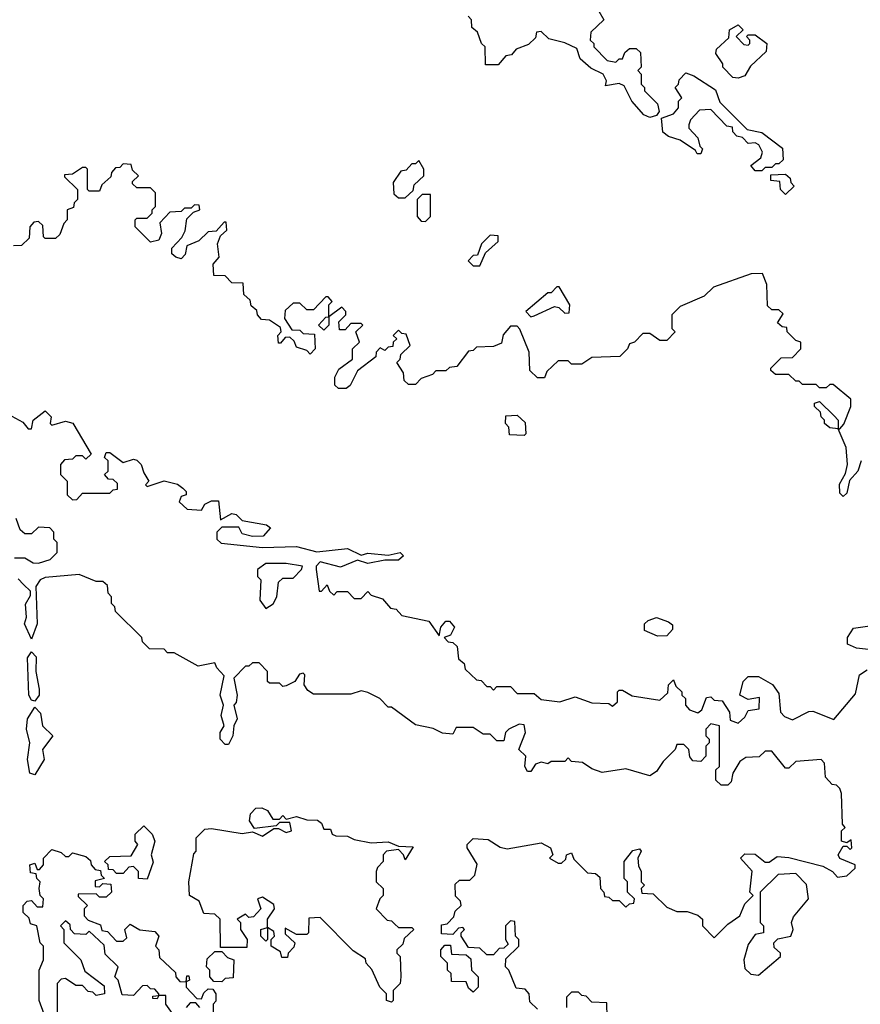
# Model space of a CAD drawing. Extents: x 2737310 to 2869991, y 870230 to 1012730.
# Tile 436 of 479: x 2819750 to 2822225, y 926174 to 929075. Entities that reach past the tile are written whole.
import ezdxf

# ---------------------------------------------------------------- set-up
doc = ezdxf.new("R2010")
doc.units = 0

msp = doc.modelspace()

# ---------------------------------------------------------------- linework, layer by layer
at = {"layer": '0CON02XD'}
for points in [[(2821625, 928792.5), (2821605, 928786.7), (2821587.5, 928795), (2821552.5, 928835), (2821530, 928880), (2821515, 928887.5), (2821475, 928880), (2821477.5, 928895), (2821467.5, 928915), (2821431.7, 928931.7), (2821400, 928960), (2821390, 928990), (2821355, 929006.7), (2821308.3, 929018.3), (2821285, 929040), (2821271.7, 929038.3), (2821268.3, 929021.7), (2821248.3, 929001.7), (2821211.7, 928988.3), (2821198.3, 928971.7), (2821181.7, 928968.3), (2821158.3, 928941.7), (2821121.7, 928941.7), (2821120, 928995), (2821110, 929005), (2821098.3, 929038.3), (2821081.7, 929051.7), (2821080, 929075), (2821070, 929085)], [(2821455, 929100), (2821470, 929075), (2821431.7, 929038.3), (2821430, 929015), (2821440, 929005), (2821440, 928995), (2821480, 928955), (2821505, 928950), (2821515, 928960), (2821525, 928960), (2821531.7, 928978.3), (2821545, 928990), (2821565, 928990), (2821578.3, 928978.3), (2821580, 928935), (2821570, 928925), (2821580, 928915), (2821580, 928885), (2821590, 928875), (2821590, 928865), (2821627.5, 928827.5), (2821632.5, 928805), (2821625, 928792.5)], [(2821865, 928902.5), (2821850, 928905), (2821820, 928935), (2821820, 928945), (2821800, 928975), (2821801.7, 928988.3), (2821838.3, 929021.7), (2821840, 929045), (2821865, 929060), (2821880, 929045), (2821860, 929025), (2821881.7, 929001.7), (2821895, 929000), (2821900, 929005), (2821900, 929015), (2821890, 929025), (2821895, 929030), (2821915, 929030), (2821950, 929005), (2821948.3, 928981.7), (2821901.7, 928938.3), (2821885, 928910), (2821865, 928902.5)], [(2821935, 928630), (2821915, 928630), (2821902.5, 928645), (2821931.7, 928668.3), (2821937.5, 928685), (2821926.4, 928706.4), (2821915, 928712.5), (2821895, 928710), (2821878.3, 928728.3), (2821861.7, 928731.7), (2821850, 928745), (2821848.3, 928758.3), (2821831.7, 928761.7), (2821785, 928810), (2821751.7, 928808.3), (2821725, 928780), (2821720, 928765), (2821720, 928755), (2821747, 928727), (2821752.5, 928702.5), (2821760, 928695), (2821755, 928680), (2821745, 928680), (2821740, 928690), (2821695, 928720), (2821660.5, 928730.5), (2821643.8, 928743.8), (2821640, 928785), (2821675, 928797.5), (2821690, 928815), (2821690, 928835), (2821700, 928845), (2821680, 928875), (2821690, 928885), (2821691.7, 928898.3), (2821711.7, 928918.3), (2821735, 928910), (2821798.3, 928868.3), (2821811.7, 928831.7), (2821891.7, 928751.7), (2821935, 928742.5), (2821996.1, 928696.1), (2821998.3, 928661.7), (2821985, 928650), (2821975, 928650), (2821965, 928640), (2821945, 928640), (2821935, 928630)], [(2822227.5, 927775), (2822217.5, 927745), (2822193, 927717), (2822185, 927680), (2822175, 927670), (2822165, 927680), (2822163.6, 927706.4), (2822181.7, 927738.3), (2822187.5, 927765), (2822183.3, 927815), (2822160, 927870), (2822135, 927872.5), (2822120, 927885), (2822120, 927895), (2822110, 927905), (2822108.3, 927918.3), (2822090, 927935), (2822090, 927945), (2822105, 927950), (2822148.3, 927908.3), (2822160, 927895), (2822160, 927870), (2822165, 927870), (2822176.7, 927883.3), (2822197.5, 927935), (2822197, 927957), (2822145, 928000), (2822135, 928000), (2822125, 927990), (2822105, 927990), (2822095, 928000), (2822055, 928000), (2822045, 928010), (2822035, 928010), (2822015, 928030), (2821975, 928030), (2821961.7, 928041.7), (2821961.7, 928048.3), (2821991.7, 928078.3), (2822025, 928080), (2822050, 928105), (2822050, 928125), (2822035, 928130), (2822010, 928155), (2822008.3, 928168.3), (2821995, 928170), (2821981.7, 928181.7), (2821998.3, 928208.3), (2821985, 928220), (2821965, 928220), (2821951.7, 928231.7), (2821950, 928295), (2821937, 928327), (2821903.6, 928326.4), (2821793, 928287), (2821765, 928260), (2821695, 928230), (2821670, 928205), (2821670, 928165), (2821680, 928155), (2821655, 928130), (2821635, 928130), (2821605, 928150), (2821585, 928150), (2821560, 928125), (2821545, 928120), (2821540, 928105), (2821517, 928083), (2821435, 928080), (2821405, 928060), (2821375, 928060), (2821365, 928070), (2821335, 928070), (2821301.7, 928038.3), (2821295, 928020), (2821275, 928020), (2821251.7, 928041.7), (2821250, 928095), (2821223, 928163), (2821215, 928172.5), (2821195, 928172.5), (2821173, 928147), (2821168.3, 928121.7), (2821145, 928112.5), (2821095, 928110), (2821085, 928100), (2821071.7, 928098.3), (2821037, 928053), (2821015, 928050), (2821005, 928040), (2820975, 928040), (2820965, 928030), (2820931.7, 928018.3), (2820915, 928000), (2820895, 928000), (2820881.7, 928011.7), (2820880, 928035), (2820860, 928065), (2820870, 928075), (2820871.7, 928088.3), (2820900, 928115), (2820888.3, 928148.3), (2820875, 928150), (2820865, 928160), (2820850, 928145), (2820860, 928135), (2820850, 928125), (2820848.3, 928111.7), (2820835, 928110), (2820825, 928100), (2820811.7, 928108.3), (2820800, 928095), (2820798.3, 928081.7), (2820745, 928040), (2820723, 927997), (2820711.7, 927988.3), (2820688.3, 927988.3), (2820678.3, 927998.3), (2820678.3, 928021.7), (2820690, 928045), (2820730, 928075), (2820730, 928105), (2820750, 928125), (2820740, 928155), (2820760, 928175), (2820755, 928180), (2820725, 928180), (2820708.3, 928161.7), (2820691.7, 928161.7), (2820690, 928185), (2820710, 928205), (2820710, 928215), (2820698.3, 928228.3), (2820660, 928200), (2820660, 928175), (2820645, 928160), (2820630, 928175), (2820651.7, 928198.3), (2820660, 928200), (2820660, 928235), (2820670, 928245), (2820658.3, 928258.3), (2820651.7, 928258.3), (2820615, 928220), (2820595, 928220), (2820575, 928240), (2820555, 928240), (2820531.7, 928218.3), (2820530, 928195), (2820551.7, 928161.7), (2820575, 928160), (2820585, 928150), (2820618.3, 928148.3), (2820620, 928105), (2820605, 928090), (2820595, 928100), (2820565, 928110), (2820558.3, 928128.3), (2820545, 928140), (2820531.7, 928138.3), (2820518.3, 928121.7), (2820511.7, 928121.7), (2820510, 928145), (2820520, 928155), (2820518.3, 928168.3), (2820485, 928190), (2820461.7, 928191.7), (2820450, 928205), (2820448.3, 928218.3), (2820431.7, 928231.7), (2820428.3, 928248.3), (2820410, 928265), (2820408.3, 928298.3), (2820375, 928300), (2820355, 928320), (2820321.7, 928321.7), (2820320, 928355), (2820337.5, 928375), (2820332.5, 928415), (2820341.7, 928438.3), (2820360, 928455), (2820358.3, 928478.3), (2820351.7, 928478.3), (2820328.3, 928451.7), (2820305, 928450), (2820277, 928423), (2820241.7, 928408.3), (2820237, 928383), (2820225, 928370), (2820210, 928375), (2820197.5, 928385), (2820198.3, 928401.7), (2820227, 928433), (2820237, 928453), (2820241.7, 928488.3), (2820261.7, 928508.3), (2820280, 928515), (2820278.3, 928528.3), (2820265, 928530), (2820255, 928520), (2820235, 928520), (2820225, 928510), (2820191.7, 928508.3), (2820163, 928477), (2820167.5, 928445), (2820160, 928425), (2820135, 928420), (2820090, 928465), (2820090, 928485), (2820095, 928490), (2820125, 928490), (2820140, 928505), (2820140, 928515), (2820150, 928525), (2820150, 928565), (2820135, 928580), (2820095, 928580), (2820081.7, 928591.7), (2820081.7, 928598.3), (2820100, 928615), (2820081.7, 928631.7), (2820078.3, 928648.3), (2820055, 928650), (2820045, 928640), (2820031.7, 928638.3), (2820020, 928625), (2820018.3, 928611.7), (2819991.7, 928588.3), (2819985, 928570), (2819955, 928570), (2819950, 928575), (2819950, 928635), (2819945, 928640), (2819935, 928640), (2819905, 928620), (2819881.7, 928618.3), (2819881.7, 928611.7), (2819920, 928575), (2819920, 928545), (2819910, 928535), (2819908.3, 928521.7), (2819890, 928515), (2819890, 928485), (2819880, 928475), (2819868.3, 928441.7), (2819855, 928430), (2819825, 928430), (2819820, 928435), (2819818.3, 928468.3), (2819805, 928480), (2819791.7, 928478.3), (2819780, 928465), (2819778.3, 928431.7), (2819755, 928410), (2819731.7, 928408.3)], [(2820885, 928550), (2820908.3, 928571.7), (2820911.7, 928588.3), (2820940, 928615), (2820940, 928635), (2820925, 928660), (2820915, 928650), (2820905, 928650), (2820888.3, 928631.7), (2820871.7, 928628.3), (2820850, 928595), (2820851.7, 928561.7), (2820865, 928550), (2820885, 928550)], [(2822005, 928560), (2821990, 928575), (2821988.3, 928598.3), (2821961.7, 928601.7), (2821961.7, 928618.3), (2822005, 928620), (2822018.3, 928608.3), (2822020, 928595), (2822030, 928585), (2822005, 928560)], [(2820945, 928480), (2820960, 928495), (2820960, 928560), (2820935, 928560), (2820920, 928545), (2820920, 928495), (2820931.7, 928481.7), (2820945, 928480)], [(2821105, 928350), (2821121.7, 928388.3), (2821158.3, 928421.7), (2821158.3, 928438.3), (2821135, 928440), (2821110, 928415), (2821098.3, 928381.7), (2821085, 928380), (2821070, 928365), (2821085, 928350), (2821105, 928350)], [(2821255, 928200), (2821265, 928202.5), (2821325, 928230), (2821337, 928227), (2821355, 928210), (2821368.3, 928211.7), (2821370, 928235), (2821338.3, 928288.3), (2821331.7, 928288.3), (2821315, 928270), (2821305, 928270), (2821240, 928215), (2821255, 928200)], [(2819727, 927907), (2819759.3, 927889.3), (2819775, 927870), (2819785, 927870), (2819790, 927895), (2819825, 927922.5), (2819842.5, 927905), (2819840, 927885), (2819845, 927880), (2819885, 927892.5), (2819906.4, 927886.4), (2819960, 927795), (2819945, 927780), (2819935, 927790), (2819915, 927790), (2819905, 927780), (2819881.7, 927778.3), (2819870, 927765), (2819870, 927735), (2819890, 927715), (2819890, 927675), (2819905, 927660), (2819918.3, 927661.7), (2819935, 927680), (2820015, 927680), (2820025, 927690), (2820038.3, 927691.7), (2820038.3, 927708.3), (2820025, 927720), (2820011.7, 927721.7), (2820000, 927735), (2820010, 927745), (2820010, 927775), (2820000, 927785), (2820005, 927800), (2820015, 927800), (2820055, 927770), (2820085, 927780), (2820095, 927777.5), (2820107.5, 927765), (2820115, 927740)], [(2821235, 927850), (2821191.7, 927851.7), (2821190, 927875), (2821180, 927885), (2821181.7, 927908.3), (2821215, 927910), (2821238.3, 927888.3), (2821240, 927855), (2821235, 927850)], [(2820115, 927740), (2820130, 927715), (2820120, 927705), (2820125, 927700), (2820175, 927716.7), (2820215, 927706.7), (2820230, 927695), (2820240, 927685), (2820240, 927675), (2820225, 927670), (2820220, 927655), (2820243, 927633), (2820285, 927630), (2820295, 927647.5), (2820315, 927657.5), (2820335, 927657.5), (2820341.7, 927601.7), (2820375, 927620), (2820387, 927617), (2820405, 927600), (2820477, 927587), (2820488.3, 927578.3), (2820467, 927553), (2820435, 927552.5), (2820405, 927560), (2820395, 927580), (2820345, 927580), (2820330, 927565), (2820330, 927545), (2820343, 927533), (2820465, 927520), (2820565, 927522.5), (2820625, 927507.5), (2820715, 927516.7), (2820755, 927497.5), (2820775, 927503.3), (2820835, 927497.5), (2820870, 927505), (2820880, 927495), (2820865, 927482.5), (2820825, 927482.5), (2820775, 927472.5), (2820745, 927482.5), (2820695, 927462.5), (2820635, 927477.5), (2820623.3, 927465), (2820622.5, 927455), (2820631.7, 927391.7), (2820638.3, 927391.7), (2820655, 927410), (2820661.7, 927391.7), (2820675, 927380), (2820685, 927390), (2820715, 927390), (2820735, 927370), (2820755, 927370), (2820775, 927390), (2820785, 927380), (2820818.3, 927368.3), (2820841.7, 927341.7), (2820858.3, 927338.3), (2820875, 927320), (2820955, 927302.5), (2820985, 927260), (2820990, 927285), (2821005, 927302.5), (2821015, 927302.5), (2821030, 927285), (2821018.3, 927261.7), (2821000, 927255), (2821011.7, 927241.7), (2821025, 927240), (2821038.3, 927228.3), (2821041.7, 927191.7), (2821058.3, 927178.3), (2821061.7, 927161.7), (2821095, 927130), (2821108.3, 927128.3), (2821125, 927110), (2821135, 927110), (2821145, 927100), (2821155, 927110), (2821195, 927110), (2821215, 927090), (2821265, 927090), (2821285, 927072.5), (2821340, 927065), (2821385, 927080), (2821435, 927062.5), (2821485, 927060), (2821495, 927052.5), (2821510, 927065), (2821510, 927095), (2821515, 927100), (2821525, 927100), (2821553, 927083), (2821635, 927070), (2821658.3, 927091.7), (2821660, 927115), (2821675, 927130), (2821681.7, 927111.7), (2821700, 927095), (2821700, 927085), (2821710, 927075), (2821710, 927055), (2821721.7, 927041.7), (2821747, 927033), (2821758.3, 927041.7), (2821771.7, 927078.3), (2821785, 927080), (2821795, 927070), (2821818.3, 927068.3), (2821840, 927035), (2821841.7, 927011.7), (2821865, 927002.5), (2821885, 927020), (2821895, 927040), (2821927.5, 927045), (2821928.3, 927078.3), (2821895, 927072.5), (2821870, 927085), (2821880, 927125), (2821895, 927140), (2821925, 927140), (2821966.4, 927116.4), (2821985, 927090), (2821990, 927035), (2822001.7, 927021.7), (2822025, 927012.5), (2822073, 927037), (2822085, 927037.5), (2822147, 927013), (2822210.7, 927089.3), (2822222.5, 927145), (2822245, 927160)], [(2819735, 927490), (2819765, 927490), (2819790, 927475), (2819805, 927473.8), (2819840, 927485), (2819860, 927505), (2819860, 927535), (2819850, 927545), (2819850, 927565), (2819838.3, 927578.3), (2819805, 927580), (2819785, 927560), (2819765, 927560), (2819751.7, 927571.7), (2819740, 927605)], [(2820475, 927340), (2820496.4, 927353.6), (2820507.5, 927375), (2820511.7, 927418.3), (2820525, 927430), (2820555, 927430), (2820580, 927455), (2820582.5, 927465), (2820535, 927472.5), (2820475, 927472.5), (2820450, 927455), (2820450, 927435), (2820460, 927425), (2820457.5, 927365), (2820475, 927340)], [(2821275, 926160), (2821251.7, 926181.7), (2821250, 926205), (2821238.3, 926218.3), (2821211.7, 926221.7), (2821190, 926275), (2821180, 926285), (2821181.7, 926308.3), (2821220, 926345), (2821220, 926365), (2821210, 926375), (2821208.3, 926418.3), (2821195, 926420), (2821180, 926405), (2821180, 926365), (2821188.3, 926351.7), (2821175, 926340), (2821161.7, 926338.3), (2821145, 926320), (2821125, 926320), (2821105, 926340), (2821071.7, 926341.7), (2821050, 926375), (2821050, 926385), (2821060, 926395), (2821055, 926400), (2821041.7, 926398.3), (2821025, 926380), (2820991.7, 926381.7), (2820991.7, 926408.3), (2821008.3, 926411.7), (2821028.3, 926431.7), (2821031.7, 926448.3), (2821050, 926465), (2821048.3, 926478.3), (2821033, 926493), (2821031.7, 926528.3), (2821045, 926540), (2821075, 926540), (2821090, 926555), (2821097, 926587), (2821067.5, 926635), (2821067.5, 926645), (2821085, 926662.5), (2821129.3, 926659.3), (2821165, 926637.5), (2821185, 926632.5), (2821285, 926650), (2821312.5, 926635), (2821320, 926615), (2821310, 926605), (2821335, 926590), (2821345, 926590), (2821358.3, 926601.7), (2821360, 926615), (2821375, 926620), (2821381.7, 926601.7), (2821421.7, 926561.7), (2821445, 926560), (2821458.3, 926548.3), (2821460, 926515), (2821470, 926505), (2821471.7, 926491.7), (2821485, 926490), (2821495, 926480), (2821515, 926480), (2821535, 926460), (2821545, 926470), (2821558.3, 926471.7), (2821560, 926485), (2821540, 926505), (2821540, 926535), (2821530, 926545), (2821530, 926595), (2821555, 926627.5), (2821575, 926632.5), (2821580, 926625), (2821570, 926605), (2821571.7, 926581.7), (2821580, 926565), (2821580, 926535), (2821590, 926525), (2821580, 926515), (2821581.7, 926501.7), (2821615, 926500), (2821655, 926460), (2821685, 926447.5), (2821715, 926447.5), (2821747, 926437), (2821760, 926425), (2821760, 926405), (2821795, 926370), (2821835, 926410), (2821870, 926435), (2821885, 926470), (2821910, 926495), (2821900, 926505), (2821906.4, 926566.4), (2821872.5, 926605), (2821885, 926617.5), (2821915, 926616.7), (2821945, 926592.5), (2821957, 926593), (2821980.7, 926609.3), (2822015, 926606.7), (2822115, 926581.2), (2822143.3, 926565), (2822158.3, 926548.3), (2822185, 926552.5), (2822210, 926575), (2822210, 926585), (2822165, 926603.3), (2822160, 926615), (2822175, 926640), (2822185, 926640), (2822195, 926630), (2822200, 926635), (2822198.3, 926658.3), (2822185, 926650), (2822170, 926655), (2822170, 926685), (2822180, 926695), (2822172.5, 926705), (2822170, 926795), (2822165, 926810), (2822155, 926820), (2822141.7, 926821.7), (2822123, 926843), (2822120, 926885), (2822110, 926895), (2822035, 926890), (2822015, 926870), (2822005, 926870), (2821965, 926920), (2821945, 926920), (2821927, 926903), (2821888.3, 926901.7), (2821870.7, 926889.3), (2821850, 926855), (2821845, 926830), (2821835, 926820), (2821815, 926820), (2821800, 926835), (2821800, 926865), (2821810, 926875), (2821810, 926995), (2821785, 927000), (2821770, 926985), (2821770, 926965), (2821780, 926955), (2821780, 926945), (2821770, 926935), (2821770, 926905), (2821755, 926890), (2821731.7, 926891.7), (2821723, 926903), (2821720, 926925), (2821705, 926940), (2821685, 926940), (2821680, 926925), (2821645, 926890), (2821625, 926860), (2821605, 926847.5), (2821535, 926867.5), (2821465, 926857.5), (2821435, 926867.5), (2821407, 926887), (2821375, 926890), (2821365, 926900), (2821355, 926890), (2821315, 926890), (2821305, 926882.5), (2821285, 926887.5), (2821268.3, 926881.7), (2821255, 926860), (2821245, 926860), (2821237.5, 926875), (2821240, 926905), (2821220, 926925), (2821238.8, 926975), (2821235, 926997.5), (2821220.7, 926999.3), (2821190, 926985), (2821180, 926975), (2821175, 926950), (2821155, 926950), (2821135, 926970), (2821115, 926970), (2821085, 926990), (2821035, 926990), (2821025, 926970), (2820995, 926972.5), (2820967, 926987), (2820915, 926997.5), (2820845, 927050), (2820835, 927050), (2820810, 927075), (2820775, 927092.5), (2820755, 927097.5), (2820725, 927087.5), (2820615, 927087.5), (2820598.3, 927098.3), (2820587.5, 927115), (2820590, 927145), (2820585, 927150), (2820573.6, 927146.4), (2820560, 927125), (2820535, 927112.5), (2820525, 927110), (2820515, 927120), (2820485, 927120), (2820480, 927125), (2820480, 927155), (2820455, 927180), (2820435, 927180), (2820425, 927170), (2820415, 927170), (2820380, 927135), (2820390, 927085), (2820387, 927063), (2820380, 927055), (2820390, 927015), (2820380, 926995), (2820377.5, 926965), (2820365, 926940), (2820355, 926940), (2820340, 926955), (2820340, 926975), (2820352.5, 926995), (2820343.3, 927025), (2820350, 927055), (2820340, 927085), (2820351.7, 927141.7), (2820330, 927165), (2820325, 927180), (2820275, 927170), (2820205, 927210), (2820185, 927210), (2820175, 927220), (2820131.7, 927221.7), (2820111.7, 927241.7), (2820110, 927255), (2820031.7, 927331.7), (2820030, 927345), (2820020, 927355), (2820020, 927375), (2820010, 927385), (2820008.3, 927408.3), (2819995, 927420), (2819975, 927420), (2819925, 927440), (2819825, 927432), (2819810, 927425), (2819797.5, 927405), (2819801.2, 927295), (2819785, 927250), (2819763.8, 927295), (2819770, 927315), (2819767, 927353), (2819781.7, 927378.3), (2819781.7, 927391.7), (2819761.4, 927411.4), (2819745, 927428)], [(2821628.3, 927258.3), (2821590, 927275), (2821590, 927295), (2821600, 927305), (2821625, 927313.3), (2821660.7, 927300.7), (2821671.7, 927291.7), (2821671.7, 927278.3), (2821655, 927260), (2821628.3, 927258.3)], [(2822258.3, 927218.3), (2822213.6, 927223.6), (2822187.5, 927235), (2822187.5, 927255), (2822205, 927282.5), (2822260, 927290)], [(2819795, 927067.5), (2819785, 927070), (2819776.7, 927085), (2819773.3, 927195), (2819785, 927212.5), (2819798.3, 927198.3), (2819797.5, 927155), (2819807, 927103), (2819807.5, 927085), (2819795, 927067.5)], [(2819795, 926850), (2819780, 926855), (2819772.5, 926895), (2819780, 926945), (2819770, 926985), (2819772.5, 927015), (2819795, 927050), (2819811.7, 927031.7), (2819817.5, 926995), (2819847.5, 926965), (2819817.5, 926925), (2819822.5, 926895), (2819795, 926850)], [(2820845, 926180), (2820830, 926185), (2820830, 926205), (2820810, 926225), (2820787, 926277), (2820770, 926295), (2820768.3, 926308.3), (2820731.7, 926331.7), (2820635, 926430), (2820601.7, 926428.3), (2820600, 926385), (2820595, 926380), (2820565, 926380), (2820531.7, 926398.3), (2820531.7, 926381.7), (2820560, 926355), (2820557, 926343), (2820540, 926325), (2820538.3, 926311.7), (2820521.7, 926311.7), (2820518.3, 926328.3), (2820490, 926345), (2820490, 926365), (2820500, 926375), (2820498.3, 926388.3), (2820480, 926400), (2820480, 926365), (2820475, 926360), (2820460, 926375), (2820460, 926395), (2820480, 926400), (2820480, 926425), (2820500, 926455), (2820498.3, 926468.3), (2820465, 926490), (2820450, 926485), (2820460, 926455), (2820438.3, 926431.7), (2820425, 926430), (2820415, 926440), (2820390, 926425), (2820400, 926415), (2820400, 926395), (2820420, 926365), (2820418.3, 926341.7), (2820341.7, 926341.7), (2820340, 926425), (2820325, 926440), (2820291.7, 926441.7), (2820278.3, 926478.3), (2820250, 926495), (2820247.5, 926535), (2820263, 926617), (2820270, 926625), (2820270, 926665), (2820295, 926690), (2820315, 926692.5), (2820405, 926677.5), (2820435, 926682.5), (2820465, 926670), (2820498.3, 926691.7), (2820511.7, 926691.7), (2820535, 926680), (2820550, 926685), (2820545, 926710), (2820515, 926710), (2820505, 926700), (2820441.7, 926691.7), (2820426.7, 926715), (2820430, 926735), (2820445, 926752.5), (2820463, 926753), (2820480, 926745), (2820495, 926720), (2820515, 926720), (2820525, 926730), (2820535, 926720), (2820565, 926727.5), (2820595, 926717.5), (2820627, 926717), (2820638.3, 926708.3), (2820645, 926690), (2820665, 926690), (2820670, 926675), (2820680.7, 926670.7), (2820715, 926670), (2820735, 926660), (2820785, 926650), (2820835, 926652.5), (2820865, 926640), (2820908.3, 926638.3), (2820885, 926600), (2820880, 926615), (2820865, 926630), (2820830, 926625), (2820820, 926615), (2820820, 926595), (2820803, 926577), (2820800, 926565), (2820800, 926535), (2820820, 926515), (2820820, 926495), (2820810, 926485), (2820800, 926455), (2820831.7, 926421.7), (2820845, 926420), (2820855, 926410), (2820865, 926400), (2820905, 926400), (2820910, 926395), (2820881.7, 926368.3), (2820878.3, 926351.7), (2820860, 926335), (2820860, 926325), (2820870, 926315), (2820872.5, 926255), (2820870, 926235), (2820850, 926215), (2820850, 926185), (2820845, 926180)], [(2820125, 926542.5), (2820100, 926545), (2820100, 926565), (2820085, 926580), (2820071.7, 926578.3), (2820055, 926560), (2820035, 926560), (2820025, 926570), (2820011.7, 926571.7), (2820010, 926585), (2820000, 926595), (2820015, 926610), (2820078.3, 926611.7), (2820097.5, 926645), (2820090, 926655), (2820090, 926675), (2820115, 926700), (2820140, 926675), (2820147.5, 926655), (2820137.5, 926615), (2820143, 926593), (2820125, 926542.5)], [(2819822.5, 926145), (2819807.5, 926185), (2819807.5, 926275), (2819820, 926305), (2819820, 926345), (2819810, 926355), (2819800, 926405), (2819781.7, 926411.7), (2819778.3, 926428.3), (2819760, 926445), (2819760, 926465), (2819771.7, 926478.3), (2819785, 926480), (2819801.7, 926461.7), (2819818.3, 926461.7), (2819820, 926485), (2819810, 926495), (2819807.5, 926515), (2819810, 926535), (2819800, 926545), (2819798.3, 926558.3), (2819781.7, 926561.7), (2819780, 926585), (2819795, 926590), (2819801.7, 926571.7), (2819808.3, 926571.7), (2819820, 926585), (2819820, 926605), (2819845, 926630), (2819871.7, 926621.7), (2819885, 926610), (2819895, 926610), (2819905, 926620), (2819945, 926610), (2819958.3, 926598.3), (2819960, 926585), (2819971.7, 926571.7), (2819988.3, 926568.3), (2819990, 926555), (2820000, 926545), (2819971.7, 926538.3), (2819971.7, 926521.7), (2819985, 926520), (2819995, 926530), (2820018.3, 926528.3), (2820020, 926505), (2820005, 926490), (2819985, 926490), (2819975, 926500), (2819921.7, 926498.3), (2819921.7, 926491.7), (2819950, 926465), (2819940, 926455), (2819940, 926435), (2819951.7, 926421.7), (2819988.3, 926408.3), (2819991.7, 926391.7), (2820008.3, 926388.3), (2820035, 926360), (2820055, 926360), (2820065, 926370), (2820060, 926395), (2820075, 926410), (2820103.6, 926393.6), (2820148.3, 926388.3), (2820160, 926375), (2820150, 926345), (2820160, 926335), (2820161.7, 926311.7), (2820208.3, 926268.3), (2820210, 926255), (2820221.7, 926241.7), (2820240, 926240), (2820241.7, 926258.3), (2820248.3, 926258.3), (2820250, 926245), (2820240, 926240), (2820240, 926225), (2820271.7, 926191.7), (2820285, 926190), (2820291.7, 926208.3), (2820305, 926220), (2820318.3, 926218.3), (2820327.5, 926205), (2820327, 926183), (2820320, 926175), (2820320, 926135)], [(2821925, 926260), (2821990, 926315), (2821990, 926325), (2821971.7, 926341.7), (2821970, 926355), (2821982.5, 926367.5), (2822020, 926375), (2822027.5, 926395), (2822022.5, 926415), (2822028.3, 926431.7), (2822072.5, 926485), (2822067, 926527), (2822035, 926560), (2821983, 926557), (2821930, 926505), (2821930, 926415), (2821940, 926405), (2821940, 926385), (2821915, 926380), (2821895, 926350), (2821882.5, 926305), (2821885, 926280), (2821903, 926263), (2821925, 926260)], [(2820205, 926140), (2820180, 926175), (2820180, 926200), (2820160, 926200), (2820155, 926190), (2820141.7, 926191.7), (2820141.7, 926198.3), (2820160, 926200), (2820160, 926205), (2820148.3, 926218.3), (2820135, 926220), (2820125, 926230), (2820111.7, 926228.3), (2820085, 926200), (2820051.7, 926201.7), (2820040, 926245), (2820030, 926255), (2820040, 926285), (2820001.7, 926321.7), (2819998.3, 926348.3), (2819955, 926390), (2819945, 926380), (2819911.7, 926381.7), (2819900, 926395), (2819898.3, 926408.3), (2819885, 926420), (2819870, 926405), (2819880, 926395), (2819880, 926355), (2819930, 926305), (2819941.7, 926271.7), (2819998.3, 926228.3), (2820000, 926205), (2819975, 926200), (2819965, 926210), (2819951.7, 926211.7), (2819935, 926230), (2819915, 926230), (2819885, 926250), (2819871.7, 926248.3), (2819860, 926235), (2819860, 926135)], [(2820345, 926240), (2820321.7, 926241.7), (2820310, 926255), (2820310, 926275), (2820300, 926285), (2820301.7, 926308.3), (2820325, 926330), (2820345, 926330), (2820361.7, 926311.7), (2820380, 926305), (2820378.3, 926251.7), (2820355, 926250), (2820345, 926240)], [(2821085, 926210), (2821071.7, 926221.7), (2821065, 926240), (2821021.7, 926241.7), (2821020, 926265), (2821010, 926275), (2821010, 926295), (2820990, 926315), (2820990, 926335), (2821001.7, 926348.3), (2821018.3, 926348.3), (2821021.7, 926321.7), (2821065, 926320), (2821078.3, 926308.3), (2821080, 926275), (2821100, 926255), (2821100, 926225), (2821085, 926210)], [(2821480, 926135), (2821478.3, 926178.3), (2821435, 926180), (2821418.3, 926198.3), (2821405, 926200), (2821395, 926210), (2821375, 926210), (2821360, 926195), (2821360, 926165)], [(2820280, 926165), (2820268.3, 926178.3), (2820251.7, 926178.3), (2820240, 926165)]]:
    msp.add_lwpolyline(points, dxfattribs=at)

doc.saveas('drawing.dxf')
